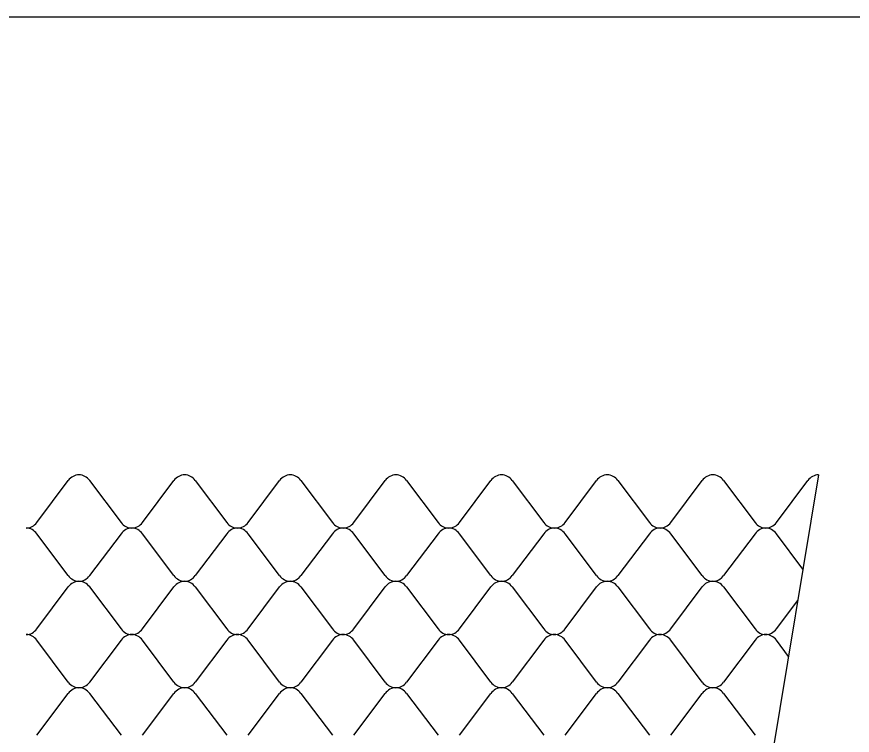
# Model space of a CAD drawing. Extents: x 638850 to 644908, y 297188 to 298900.
# Drawn here: x 640245.4 to 640298.7, y 297992.7 to 298038.5 of the extents above; entities that cross this region are included whole.
import ezdxf

# ---------------------------------------------------------------- set-up
doc = ezdxf.new("R2010")
doc.units = 0
for name, color, linetype in [('1', 7, 'Continuous'), ('3', 7, 'Continuous'), ('5', 7, 'Continuous')]:
    doc.layers.add(name, color=color, linetype=linetype)

msp = doc.modelspace()

# ---------------------------------------------------------------- linework, layer by layer
at = {"layer": '1'}
msp.add_line((639730.439, 298038.53), (640516.439, 298038.53), dxfattribs=at)
at = {"layer": '3'}
msp.add_line((640296.554, 298009.32), (640262.872, 297805.71), dxfattribs=at)
at = {"layer": '5'}
for p, q in [((640246.713, 298006.289), (640248.717, 298008.957)), ((640250.081, 298008.957), (640252.085, 298006.289)), ((640253.449, 298006.289), (640255.453, 298008.957)), ((640256.817, 298008.957), (640258.822, 298006.289)), ((640260.186, 298006.289), (640262.19, 298008.957)), ((640263.554, 298008.957), (640265.558, 298006.289)), ((640266.922, 298006.289), (640268.926, 298008.957)), ((640270.29, 298008.957), (640272.294, 298006.289)), ((640273.658, 298006.289), (640275.663, 298008.957)), ((640277.027, 298008.957), (640279.031, 298006.289)), ((640280.395, 298006.289), (640282.399, 298008.957)), ((640283.763, 298008.957), (640285.767, 298006.289)), ((640287.131, 298006.289), (640289.135, 298008.957)), ((640290.499, 298008.957), (640292.504, 298006.289)), ((640293.868, 298006.289), (640295.872, 298008.957)), ((640248.717, 298002.896), (640246.713, 298005.563)), ((640252.085, 298005.563), (640250.081, 298002.896)), ((640255.453, 298002.896), (640253.449, 298005.563)), ((640258.822, 298005.563), (640256.817, 298002.896)), ((640262.19, 298002.896), (640260.186, 298005.563)), ((640265.558, 298005.563), (640263.554, 298002.896)), ((640268.926, 298002.896), (640266.922, 298005.563)), ((640272.294, 298005.563), (640270.29, 298002.896)), ((640275.663, 298002.896), (640273.658, 298005.563)), ((640279.031, 298005.563), (640277.027, 298002.896)), ((640282.399, 298002.896), (640280.395, 298005.563)), ((640285.767, 298005.563), (640283.763, 298002.896)), ((640289.135, 298002.896), (640287.131, 298005.563)), ((640292.504, 298005.563), (640290.499, 298002.896)), ((640295.56, 298003.311), (640293.868, 298005.563)), ((640246.713, 297999.502), (640248.717, 298002.17)), ((640250.081, 298002.17), (640252.085, 297999.502)), ((640253.449, 297999.502), (640255.453, 298002.17)), ((640256.817, 298002.17), (640258.822, 297999.502)), ((640260.186, 297999.502), (640262.19, 298002.17)), ((640263.554, 298002.17), (640265.558, 297999.502)), ((640266.922, 297999.502), (640268.926, 298002.17)), ((640270.29, 298002.17), (640272.294, 297999.502)), ((640273.658, 297999.502), (640275.663, 298002.17)), ((640277.027, 298002.17), (640279.031, 297999.502)), ((640280.395, 297999.502), (640282.399, 298002.17)), ((640283.763, 298002.17), (640285.767, 297999.502)), ((640287.131, 297999.502), (640289.135, 298002.17)), ((640290.499, 298002.17), (640292.504, 297999.502)), ((640293.868, 297999.502), (640295.23, 298001.316)), ((640248.717, 297996.109), (640246.713, 297998.776)), ((640252.085, 297998.776), (640250.081, 297996.109)), ((640255.453, 297996.109), (640253.449, 297998.776)), ((640258.822, 297998.776), (640256.817, 297996.109)), ((640262.19, 297996.109), (640260.186, 297998.776)), ((640265.558, 297998.776), (640263.554, 297996.109)), ((640268.926, 297996.109), (640266.922, 297998.776)), ((640272.294, 297998.776), (640270.29, 297996.109)), ((640275.663, 297996.109), (640273.658, 297998.776)), ((640279.031, 297998.776), (640277.027, 297996.109)), ((640282.399, 297996.109), (640280.395, 297998.776)), ((640285.767, 297998.776), (640283.763, 297996.109)), ((640289.135, 297996.109), (640287.131, 297998.776)), ((640292.504, 297998.776), (640290.499, 297996.109)), ((640294.64, 297997.749), (640293.868, 297998.776)), ((640246.713, 297992.715), (640248.717, 297995.383)), ((640250.081, 297995.383), (640252.085, 297992.715)), ((640253.449, 297992.715), (640255.453, 297995.383)), ((640256.817, 297995.383), (640258.822, 297992.715)), ((640260.186, 297992.715), (640262.19, 297995.383)), ((640263.554, 297995.383), (640265.558, 297992.715)), ((640266.922, 297992.715), (640268.926, 297995.383)), ((640270.29, 297995.383), (640272.294, 297992.715)), ((640273.658, 297992.715), (640275.663, 297995.383)), ((640277.027, 297995.383), (640279.031, 297992.715)), ((640280.395, 297992.715), (640282.399, 297995.383)), ((640283.763, 297995.383), (640285.767, 297992.715)), ((640287.131, 297992.715), (640289.135, 297995.383)), ((640290.499, 297995.383), (640292.504, 297992.715))]:
    msp.add_line(p, q, dxfattribs=at)
for centre, start_param, end_param in [((640249.399, 298008.343), 0, 0.891021), ((640249.399, 298008.343), 5.392164, 6.283185), ((640256.135, 298008.343), 0, 0.891021), ((640256.135, 298008.343), 5.392164, 6.283185), ((640262.872, 298008.343), 0, 0.891021), ((640262.872, 298008.343), 5.392164, 6.283185), ((640269.608, 298008.343), 0, 0.891021), ((640269.608, 298008.343), 5.392164, 6.283185), ((640276.345, 298008.343), 0, 0.891021), ((640276.345, 298008.343), 5.392164, 6.283185), ((640283.081, 298008.343), 0, 0.891021), ((640283.081, 298008.343), 5.392164, 6.283185), ((640289.817, 298008.343), 0, 0.891021), ((640289.817, 298008.343), 5.392164, 6.283185), ((640296.554, 298008.343), 0, 0.891021), ((640246.031, 298006.903), 3.141593, 4.032614), ((640252.767, 298006.903), 2.250571, 3.141593), ((640252.767, 298006.903), 3.141593, 4.032614), ((640259.504, 298006.903), 2.250571, 3.141593), ((640259.504, 298006.903), 3.141593, 4.032614), ((640266.24, 298006.903), 2.250571, 3.141593), ((640266.24, 298006.903), 3.141593, 4.032614), ((640272.976, 298006.903), 2.250571, 3.141593), ((640272.976, 298006.903), 3.141593, 4.032614), ((640279.713, 298006.903), 2.250571, 3.141593), ((640279.713, 298006.903), 3.141593, 4.032614), ((640286.449, 298006.903), 2.250571, 3.141593), ((640286.449, 298006.903), 3.141593, 4.032614), ((640293.186, 298006.903), 2.250571, 3.141593), ((640293.186, 298006.903), 3.141593, 4.032614), ((640246.031, 298004.95), 5.392164, 6.283185), ((640252.767, 298004.95), 0, 0.891021), ((640252.767, 298004.95), 5.392164, 6.283185), ((640259.504, 298004.95), 0, 0.891021), ((640259.504, 298004.95), 5.392164, 6.283185), ((640266.24, 298004.95), 0, 0.891021), ((640266.24, 298004.95), 5.392164, 6.283185), ((640272.976, 298004.95), 0, 0.891021), ((640272.976, 298004.95), 5.392164, 6.283185), ((640279.713, 298004.95), 0, 0.891021), ((640279.713, 298004.95), 5.392164, 6.283185), ((640286.449, 298004.95), 0, 0.891021), ((640286.449, 298004.95), 5.392164, 6.283185), ((640293.186, 298004.95), 0, 0.891021), ((640293.186, 298004.95), 5.392164, 6.283185), ((640249.399, 298003.51), 2.250571, 3.141593), ((640249.399, 298001.556), 0, 0.891021), ((640249.399, 298003.51), 3.141593, 4.032614), ((640249.399, 298001.556), 5.392164, 6.283185), ((640256.135, 298003.51), 2.250571, 3.141593), ((640256.135, 298001.556), 0, 0.891021), ((640256.135, 298003.51), 3.141593, 4.032614), ((640256.135, 298001.556), 5.392164, 6.283185), ((640262.872, 298003.51), 2.250571, 3.141593), ((640262.872, 298001.556), 0, 0.891021), ((640262.872, 298003.51), 3.141593, 4.032614), ((640262.872, 298001.556), 5.392164, 6.283185), ((640269.608, 298003.51), 2.250571, 3.141593), ((640269.608, 298001.556), 0, 0.891021), ((640269.608, 298003.51), 3.141593, 4.032614), ((640269.608, 298001.556), 5.392164, 6.283185), ((640276.345, 298003.51), 2.250571, 3.141593), ((640276.345, 298001.556), 0, 0.891021), ((640276.345, 298003.51), 3.141593, 4.032614), ((640276.345, 298001.556), 5.392164, 6.283185), ((640283.081, 298003.51), 2.250571, 3.141593), ((640283.081, 298001.556), 0, 0.891021), ((640283.081, 298003.51), 3.141593, 4.032614), ((640283.081, 298001.556), 5.392164, 6.283185), ((640289.817, 298003.51), 2.250571, 3.141593), ((640289.817, 298001.556), 0, 0.891021), ((640289.817, 298003.51), 3.141593, 4.032614), ((640289.817, 298001.556), 5.392164, 6.283185), ((640246.031, 298000.116), 3.141593, 4.032614), ((640252.767, 298000.116), 2.250571, 3.141593), ((640252.767, 298000.116), 3.141593, 4.032614), ((640259.504, 298000.116), 2.250571, 3.141593), ((640259.504, 298000.116), 3.141593, 4.032614), ((640266.24, 298000.116), 2.250571, 3.141593), ((640266.24, 298000.116), 3.141593, 4.032614), ((640272.976, 298000.116), 2.250571, 3.141593), ((640272.976, 298000.116), 3.141593, 4.032614), ((640279.713, 298000.116), 2.250571, 3.141593), ((640279.713, 298000.116), 3.141593, 4.032614), ((640286.449, 298000.116), 2.250571, 3.141593), ((640286.449, 298000.116), 3.141593, 4.032614), ((640293.186, 298000.116), 2.250571, 3.141593), ((640293.186, 298000.116), 3.141593, 4.032614), ((640246.031, 297998.163), 5.392164, 6.283185), ((640252.767, 297998.163), 0, 0.891021), ((640252.767, 297998.163), 5.392164, 6.283185), ((640259.504, 297998.163), 0, 0.891021), ((640259.504, 297998.163), 5.392164, 6.283185), ((640266.24, 297998.163), 0, 0.891021), ((640266.24, 297998.163), 5.392164, 6.283185), ((640272.976, 297998.163), 0, 0.891021), ((640272.976, 297998.163), 5.392164, 6.283185), ((640279.713, 297998.163), 0, 0.891021), ((640279.713, 297998.163), 5.392164, 6.283185), ((640286.449, 297998.163), 0, 0.891021), ((640286.449, 297998.163), 5.392164, 6.283185), ((640293.186, 297998.163), 0, 0.891021), ((640293.186, 297998.163), 5.392164, 6.283185), ((640249.399, 297996.723), 2.250571, 3.141593), ((640249.399, 297994.769), 0, 0.891021), ((640249.399, 297996.723), 3.141593, 4.032614), ((640249.399, 297994.769), 5.392164, 6.283185), ((640256.135, 297996.723), 2.250571, 3.141593), ((640256.135, 297994.769), 0, 0.891021), ((640256.135, 297996.723), 3.141593, 4.032614), ((640256.135, 297994.769), 5.392164, 6.283185), ((640262.872, 297996.723), 2.250571, 3.141593), ((640262.872, 297994.769), 0, 0.891021), ((640262.872, 297996.723), 3.141593, 4.032614), ((640262.872, 297994.769), 5.392164, 6.283185), ((640269.608, 297996.723), 2.250571, 3.141593), ((640269.608, 297994.769), 0, 0.891021), ((640269.608, 297996.723), 3.141593, 4.032614), ((640269.608, 297994.769), 5.392164, 6.283185), ((640276.345, 297996.723), 2.250571, 3.141593), ((640276.345, 297994.769), 0, 0.891021), ((640276.345, 297996.723), 3.141593, 4.032614), ((640276.345, 297994.769), 5.392164, 6.283185), ((640283.081, 297996.723), 2.250571, 3.141593), ((640283.081, 297994.769), 0, 0.891021), ((640283.081, 297996.723), 3.141593, 4.032614), ((640283.081, 297994.769), 5.392164, 6.283185), ((640289.817, 297996.723), 2.250571, 3.141593), ((640289.817, 297994.769), 0, 0.891021), ((640289.817, 297996.723), 3.141593, 4.032614), ((640289.817, 297994.769), 5.392164, 6.283185)]:
    msp.add_ellipse(centre, major_axis=(0, 0.977), ratio=0.898018, start_param=start_param, end_param=end_param, dxfattribs=at)

doc.saveas('drawing.dxf')
